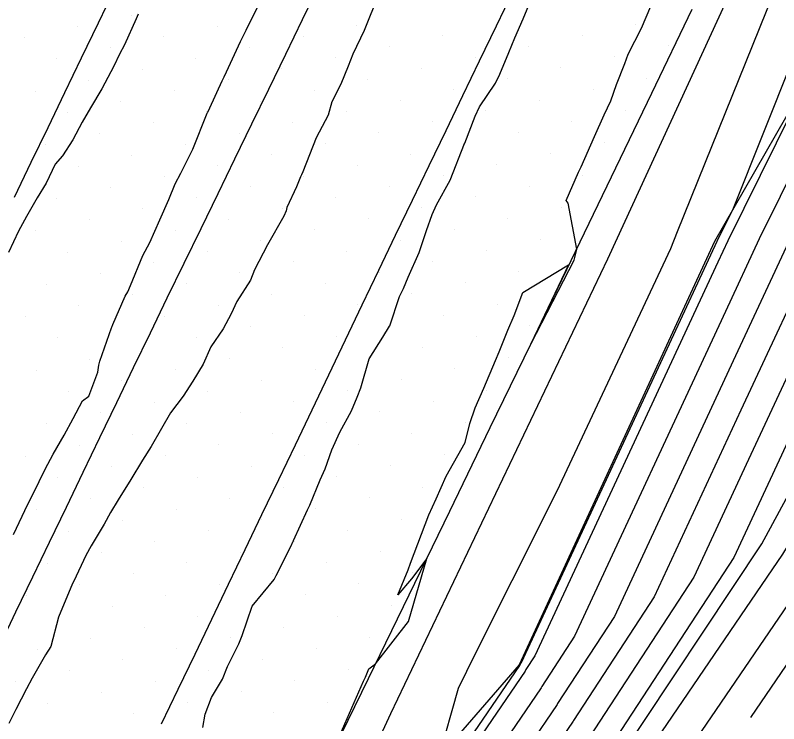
# Model space of a CAD drawing. Extents: x 2354170 to 2357230, y 866100 to 868290.
# Drawn here: x 2355608.55 to 2355657.87, y 867033.53 to 867079.28 of the extents above; entities that cross this region are included whole.
import ezdxf

# ---------------------------------------------------------------- set-up
doc = ezdxf.new("R2010")
doc.units = 0
for name, color, linetype in [('Default', 7, 'Continuous'), ('DTM Contours Major', 7, 'Continuous'), ('DTM Contours Minor', 7, 'Continuous'), ('Exist DTM Breakline', 7, 'Continuous'), ('Exist DTM Scan Elevation Point', 7, 'Continuous'), ('Exist Roads EOP', 7, 'Continuous'), ('PH Exist DTM Breakline', 7, 'Continuous')]:
    doc.layers.add(name, color=color, linetype=linetype)

msp = doc.modelspace()

# ---------------------------------------------------------------- linework, layer by layer
at = {"layer": 'Default'}
for points in [[(2355656.06, 867033.925), (2355661.954, 867042.579), (2355662.417, 867043.409), (2355669.409, 867054.427), (2355675.94, 867066.169), (2355680.828, 867078.097), (2355682.034, 867080.56), (2355687.182, 867091.074), (2355691.361, 867102.71), (2355698.075, 867114.457), (2355701.906, 867122.446)], [(2355685.265, 867120.638), (2355682.205, 867113.719), (2355680.562, 867110.285), (2355673.253, 867096.381), (2355671.701, 867092.897), (2355668.436, 867088.309), (2355667.496, 867086.82), (2355656.608, 867064.837), (2355654.424, 867060.158), (2355644.678, 867039.176), (2355642.559, 867035.928), (2355642.523, 867035.85), (2355637.947, 867029.149), (2355634.213, 867022.868), (2355624.756, 867007.78), (2355622.311, 867002.663), (2355621.401, 867000.853), (2355613.043, 866982.276), (2355610.474, 866976.492), (2355608.136, 866972.065), (2355598.992, 866953.276), (2355596.285, 866948.247)], [(2355688.844, 867119.8), (2355688.043, 867117.988), (2355682.917, 867107.276), (2355679.06, 867099.941), (2355674.379, 867089.427), (2355672.544, 867086.849), (2355667.593, 867079.005), (2355660.687, 867065.061), (2355655.423, 867053.787), (2355649.817, 867041.716), (2355644.607, 867033.731), (2355644.586, 867033.687), (2355642.888, 867031.2)], [(2355685.124, 867115.853), (2355681.74, 867108.781), (2355676.157, 867098.161), (2355673.04, 867091.162), (2355670.49, 867087.579), (2355667.545, 867082.912), (2355658.648, 867064.949), (2355654.923, 867056.972), (2355647.248, 867040.446), (2355643.583, 867034.83), (2355643.554, 867034.768), (2355639.97, 867029.52), (2355634.628, 867020.533), (2355626.885, 867008.181), (2355623.295, 867000.667), (2355622.533, 866999.15), (2355615.527, 866983.579), (2355611.936, 866975.491), (2355608.665, 866969.301), (2355600.968, 866953.483), (2355597.163, 866946.413)], [(2355684.094, 867105.772), (2355681.964, 867101.721), (2355675.718, 867087.692), (2355674.598, 867086.119), (2355667.642, 867075.097), (2355662.727, 867065.174), (2355655.923, 867050.601), (2355652.386, 867042.987), (2355645.631, 867032.633), (2355645.618, 867032.606), (2355644.017, 867030.262), (2355635.458, 867015.863), (2355631.144, 867008.981), (2355625.265, 866996.676), (2355624.796, 866995.744), (2355620.495, 866986.184), (2355614.858, 866973.488), (2355609.725, 866963.774), (2355604.919, 866953.898), (2355598.917, 866942.746)], [(2355613.14, 866945.766), (2355616.79, 866953.802), (2355621.844, 866965.746), (2355624.694, 866972.202), (2355631.991, 866986.915), (2355632.077, 866987.118), (2355635.098, 866994.28), (2355639.98, 867009.143), (2355640.519, 867010.27), (2355648.163, 867029.135), (2355649.306, 867031.525), (2355658.131, 867044.482), (2355658.252, 867044.7), (2355668.459, 867060.783), (2355671.224, 867065.755), (2355678.48, 867083.457), (2355678.746, 867084.001), (2355679.882, 867086.321), (2355686.155, 867103.79)], [(2355684.868, 867103.5), (2355677.056, 867085.957), (2355676.652, 867085.388), (2355667.69, 867071.19), (2355664.766, 867065.286), (2355656.422, 867047.415), (2355654.955, 867044.257), (2355646.654, 867031.535), (2355646.65, 867031.525), (2355646.041, 867030.633), (2355635.873, 867013.528), (2355633.273, 867009.381), (2355626.249, 866994.68), (2355625.928, 866994.041), (2355622.979, 866987.486), (2355616.319, 866972.487), (2355610.255, 866961.01), (2355606.895, 866954.106), (2355599.794, 866940.913)], [(2355668.757, 867093.053), (2355665.631, 867089.93), (2355659.779, 867075.245), (2355654.569, 867064.725), (2355653.924, 867063.344), (2355642.109, 867037.906), (2355641.535, 867037.026), (2355641.491, 867036.931), (2355635.923, 867028.778), (2355633.798, 867025.203), (2355622.627, 867007.38), (2355621.661, 867005.359)], [(2355613.852, 866941.969), (2355619.073, 866953.465), (2355623.226, 866963.278), (2355627.541, 866973.056), (2355633.639, 866985.35), (2355633.764, 866985.648), (2355638.17, 866996.092), (2355642.274, 867008.586), (2355643.169, 867010.456), (2355649.598, 867026.322), (2355652.604, 867032.608), (2355660.043, 867043.531), (2355660.335, 867044.054), (2355668.934, 867057.605), (2355673.582, 867065.962), (2355679.654, 867080.777), (2355680.39, 867082.28), (2355683.532, 867088.697)], [(2355582.196, 866926.563), (2355594.531, 866951.914), (2355595.04, 866952.861), (2355607.076, 866977.593), (2355607.552, 866978.494), (2355608.075, 866979.672), (2355619.137, 867004.259), (2355620.341, 867006.654), (2355620.497, 867006.98), (2355633.383, 867027.538), (2355633.9, 867028.407), (2355635.907, 867031.347), (2355637.171, 867035.834), (2355637.718, 867036.924), (2355637.743, 867036.978), (2355643.563, 867048.577), (2355650.893, 867064.212), (2355651.335, 867065.312), (2355657.519, 867080.682)], [(2355628.932, 867031.446), (2355631.051, 867036.278), (2355631.178, 867036.54), (2355631.386, 867037.065), (2355631.823, 867037.395), (2355633.955, 867040.127), (2355635.129, 867044.195), (2355634.147, 867042.886), (2355633.264, 867041.847), (2355633.918, 867043.458), (2355634.077, 867043.891), (2355635.257, 867047.026), (2355635.736, 867048.043), (2355636.393, 867049.518), (2355637.612, 867051.698), (2355637.921, 867052.927), (2355638.255, 867053.922), (2355638.823, 867055.2), (2355639.56, 867056.987), (2355639.805, 867057.548), (2355640.358, 867058.954), (2355640.784, 867059.898), (2355641.339, 867061.383), (2355644.283, 867063.17), (2355641.85, 867058.056), (2355641.836, 867058.04), (2355641.829, 867058.004), (2355641.884, 867058.087), (2355644.647, 867063.458), (2355644.698, 867063.633), (2355644.816, 867064.184), (2355644.268, 867067.145), (2355644.125, 867067.326), (2355644.939, 867069.14), (2355645.098, 867069.5), (2355645.966, 867071.458), (2355646.579, 867072.849), (2355647.01, 867073.765), (2355647.393, 867074.819), (2355647.917, 867076.162), (2355648.15, 867076.777), (2355648.992, 867078.449), (2355649.906, 867080.594)], [(2355620.654, 867033.292), (2355620.818, 867034.139), (2355621.23, 867035.214), (2355621.93, 867036.4), (2355622.266, 867037.229), (2355622.996, 867038.693), (2355623.204, 867039.224), (2355623.842, 867041.13), (2355625.269, 867042.848), (2355625.395, 867043.101), (2355626.343, 867044.979), (2355626.502, 867045.31), (2355626.525, 867045.351), (2355626.524, 867045.358), (2355627.415, 867047.347), (2355627.575, 867047.654), (2355628.25, 867049.272), (2355628.563, 867049.998), (2355628.993, 867051.227), (2355629.52, 867052.363), (2355630.268, 867053.736), (2355630.635, 867054.623), (2355630.865, 867055.216), (2355631.415, 867057.104), (2355632.287, 867058.493), (2355632.733, 867059.202), (2355632.743, 867059.224), (2355633.379, 867061.12), (2355633.624, 867061.638), (2355633.922, 867062.368), (2355634.633, 867063.968), (2355635.111, 867065.388), (2355635.479, 867066.405), (2355635.759, 867067.037), (2355636.646, 867068.631), (2355637.575, 867071.009), (2355637.577, 867071.013), (2355637.578, 867071.016), (2355637.582, 867071.028), (2355638.261, 867072.758), (2355638.527, 867073.372), (2355639.572, 867074.892), (2355639.86, 867075.481), (2355640.426, 867076.888), (2355640.819, 867077.823), (2355641.351, 867079.043), (2355641.834, 867080.187)], [(2355616.481, 867079.348), (2355616.355, 867079.058), (2355615.603, 867077.365), (2355615.284, 867076.769), (2355614.912, 867075.986), (2355614.146, 867074.524), (2355613.401, 867073.308), (2355612.866, 867072.373), (2355612.271, 867071.242), (2355611.602, 867070.212), (2355611.131, 867069.66), (2355610.535, 867068.442), (2355609.958, 867067.491), (2355609.276, 867066.293), (2355608.755, 867065.329), (2355608.115, 867063.965)]]:
    msp.add_lwpolyline(points, dxfattribs=at)
at = {"layer": 'DTM Contours Major'}
for points in [[(2355656.06, 867033.925), (2355661.954, 867042.579), (2355662.417, 867043.409), (2355669.409, 867054.427), (2355675.94, 867066.169), (2355680.828, 867078.097), (2355682.034, 867080.56), (2355687.182, 867091.074), (2355691.361, 867102.71), (2355698.075, 867114.457), (2355701.906, 867122.446)], [(2355688.844, 867119.8), (2355688.043, 867117.988), (2355682.917, 867107.276), (2355679.06, 867099.941), (2355674.379, 867089.427), (2355672.544, 867086.849), (2355667.593, 867079.005), (2355660.687, 867065.061), (2355655.423, 867053.787), (2355649.817, 867041.716), (2355644.607, 867033.731), (2355644.586, 867033.687), (2355642.888, 867031.2)]]:
    msp.add_lwpolyline(points, dxfattribs=at)
at = {"layer": 'DTM Contours Minor'}
for points in [[(2355607.113, 866975.1), (2355607.429, 866975.75), (2355608.526, 866977.827), (2355609.731, 866980.54), (2355619.892, 867003.124), (2355620.998, 867005.324), (2355621.917, 867007.247), (2355633.66, 867025.981), (2355635.249, 867028.655), (2355641.147, 867037.292), (2355641.194, 867037.392), (2355641.253, 867037.482), (2355653.758, 867064.406), (2355653.889, 867064.688), (2355654.952, 867066.834), (2355664.475, 867090.732), (2355668.093, 867094.346), (2355668.621, 867095.405), (2355675.21, 867108.234), (2355678.551, 867114.935), (2355680.723, 867124.952), (2355679.377, 867126.085), (2355681.083, 867127.463), (2355688.683, 867141.559)], [(2355632.011, 867080.614), (2355631.09, 867078.302), (2355630.351, 867076.76), (2355630.055, 867075.99), (2355629.581, 867074.827), (2355628.995, 867073.693), (2355628.754, 867072.827), (2355627.996, 867071.356), (2355627.125, 867069.17), (2355627.048, 867068.986), (2355626.984, 867068.858), (2355626.717, 867068.198), (2355626.101, 867066.875), (2355626.041, 867066.654), (2355625.906, 867066.298), (2355624.845, 867064.448), (2355624.005, 867062.84), (2355623.749, 867062.175), (2355622.864, 867060.803), (2355622.503, 867060.003), (2355621.973, 867059.036), (2355621.186, 867057.876), (2355620.694, 867056.753), (2355620.015, 867055.653), (2355619.4, 867054.686), (2355618.584, 867053.603), (2355617.996, 867052.596), (2355617.323, 867051.439), (2355616.768, 867050.542), (2355616.022, 867049.302), (2355615.201, 867047.993), (2355614.708, 867047.174), (2355614.282, 867046.427), (2355613.447, 867045.011), (2355613.104, 867044.383), (2355612.338, 867042.746), (2355612.251, 867042.577), (2355611.332, 867040.415), (2355611.332, 867040.414), (2355611.332, 867040.414), (2355611.332, 867040.413), (2355610.839, 867038.51), (2355610.493, 867037.972), (2355609.645, 867036.462), (2355609.264, 867035.787), (2355608.585, 867034.442), (2355608.128, 867033.542)], [(2355621.905, 867075.04), (2355622.038, 867075.298), (2355622.201, 867075.631), (2355623.092, 867077.598), (2355623.456, 867078.324), (2355624.215, 867079.853)], [(2355608.441, 867045.754), (2355609.366, 867047.711), (2355609.71, 867048.38), (2355610.473, 867049.976), (2355610.994, 867050.934), (2355611.703, 867052.16), (2355612.298, 867053.239), (2355612.881, 867054.378), (2355613.299, 867054.679), (2355613.879, 867056.226), (2355613.936, 867056.677), (2355614.021, 867056.936), (2355614.76, 867059.1), (2355614.776, 867059.141), (2355614.846, 867059.317), (2355615.643, 867061.137), (2355615.823, 867061.424), (2355615.992, 867061.826), (2355616.798, 867063.777), (2355617.23, 867064.604), (2355617.876, 867066.061), (2355618.469, 867067.382), (2355618.886, 867068.391), (2355619.248, 867069.087), (2355620.025, 867070.635), (2355620.943, 867072.951), (2355620.972, 867073.006), (2355620.998, 867073.017), (2355621.108, 867073.313), (2355621.905, 867075.04)]]:
    msp.add_lwpolyline(points, dxfattribs=at)
at = {"layer": 'Exist DTM Breakline'}
for points in [[(2355607.508, 867038.507), (2355608.593, 867040.76), (2355609.678, 867043.012), (2355610.763, 867045.264), (2355611.847, 867047.517), (2355612.932, 867049.769), (2355614.017, 867052.021), (2355615.102, 867054.274), (2355616.187, 867056.526), (2355617.276, 867058.776), (2355618.369, 867061.025), (2355619.462, 867063.273), (2355620.554, 867065.522), (2355621.647, 867067.77), (2355622.74, 867070.019), (2355623.833, 867072.267), (2355624.926, 867074.516), (2355626.019, 867076.764), (2355627.111, 867079.013), (2355628.204, 867081.261)], [(2355608.495, 867067.532), (2355609.58, 867069.785), (2355610.664, 867072.037), (2355611.749, 867074.29), (2355612.833, 867076.542), (2355613.916, 867078.796), (2355614.999, 867081.049)], [(2355640.682, 867080.831), (2355639.603, 867078.576), (2355638.521, 867076.322), (2355637.436, 867074.069), (2355636.352, 867071.817), (2355635.268, 867069.564), (2355634.184, 867067.311), (2355633.099, 867065.059), (2355632.014, 867062.806), (2355630.93, 867060.554), (2355629.85, 867058.299), (2355628.774, 867056.042), (2355627.699, 867053.786), (2355626.623, 867051.529), (2355625.544, 867049.274), (2355624.462, 867047.02), (2355623.381, 867044.766), (2355622.3, 867042.512), (2355621.218, 867040.258), (2355620.137, 867038.003), (2355619.056, 867035.749), (2355617.975, 867033.495)]]:
    msp.add_lwpolyline(points, dxfattribs=at)
at = {"layer": 'Exist DTM Scan Elevation Point'}
for p, q in [((2355616.05, 867079.26), (2355616.05, 867079.26)), ((2355612.585, 867078.554), (2355612.585, 867078.554)), ((2355621.599, 867078.586), (2355621.599, 867078.586)), ((2355630.613, 867078.618), (2355630.613, 867078.618)), ((2355648.641, 867078.681), (2355648.641, 867078.681)), ((2355618.135, 867077.881), (2355618.135, 867077.881)), ((2355627.149, 867077.912), (2355627.149, 867077.912)), ((2355636.162, 867077.944), (2355636.162, 867077.944)), ((2355645.176, 867077.976), (2355645.176, 867077.976)), ((2355609.121, 867077.849), (2355609.121, 867077.849)), ((2355614.67, 867077.175), (2355614.67, 867077.175)), ((2355623.684, 867077.207), (2355623.684, 867077.207)), ((2355632.698, 867077.238), (2355632.698, 867077.238)), ((2355641.712, 867077.27), (2355641.712, 867077.27)), ((2355650.726, 867077.302), (2355650.726, 867077.302)), ((2355611.206, 867076.469), (2355611.206, 867076.469)), ((2355620.22, 867076.501), (2355620.22, 867076.501)), ((2355629.233, 867076.533), (2355629.233, 867076.533)), ((2355638.247, 867076.564), (2355638.247, 867076.564)), ((2355647.261, 867076.596), (2355647.261, 867076.596)), ((2355616.755, 867075.796), (2355616.755, 867075.796)), ((2355625.769, 867075.827), (2355625.769, 867075.827)), ((2355634.783, 867075.859), (2355634.783, 867075.859)), ((2355643.797, 867075.891), (2355643.797, 867075.891)), ((2355613.291, 867075.09), (2355613.291, 867075.09)), ((2355622.305, 867075.122), (2355622.305, 867075.122)), ((2355631.318, 867075.153), (2355631.318, 867075.153)), ((2355640.332, 867075.185), (2355640.332, 867075.185)), ((2355649.346, 867075.217), (2355649.346, 867075.217)), ((2355618.84, 867074.416), (2355618.84, 867074.416)), ((2355627.854, 867074.448), (2355627.854, 867074.448)), ((2355636.868, 867074.48), (2355636.868, 867074.48)), ((2355645.882, 867074.511), (2355645.882, 867074.511)), ((2355609.826, 867074.384), (2355609.826, 867074.384)), ((2355615.376, 867073.711), (2355615.376, 867073.711)), ((2355624.39, 867073.742), (2355624.39, 867073.742)), ((2355633.403, 867073.774), (2355633.403, 867073.774)), ((2355642.417, 867073.806), (2355642.417, 867073.806)), ((2355611.911, 867073.005), (2355611.911, 867073.005)), ((2355620.925, 867073.037), (2355620.925, 867073.037)), ((2355629.939, 867073.068), (2355629.939, 867073.068)), ((2355638.953, 867073.1), (2355638.953, 867073.1)), ((2355647.967, 867073.132), (2355647.967, 867073.132)), ((2355617.461, 867072.331), (2355617.461, 867072.331)), ((2355626.475, 867072.363), (2355626.475, 867072.363)), ((2355635.488, 867072.395), (2355635.488, 867072.395)), ((2355644.502, 867072.426), (2355644.502, 867072.426)), ((2355613.996, 867071.626), (2355613.996, 867071.626)), ((2355623.01, 867071.657), (2355623.01, 867071.657)), ((2355632.024, 867071.689), (2355632.024, 867071.689)), ((2355641.038, 867071.721), (2355641.038, 867071.721)), ((2355628.56, 867070.983), (2355628.56, 867070.983)), ((2355637.573, 867071.015), (2355637.573, 867071.015)), ((2355646.587, 867071.047), (2355646.587, 867071.047)), ((2355610.532, 867070.92), (2355610.532, 867070.92)), ((2355619.546, 867070.952), (2355619.546, 867070.952)), ((2355616.081, 867070.246), (2355616.081, 867070.246)), ((2355625.095, 867070.278), (2355625.095, 867070.278)), ((2355634.109, 867070.31), (2355634.109, 867070.31)), ((2355643.123, 867070.341), (2355643.123, 867070.341)), ((2355612.617, 867069.541), (2355612.617, 867069.541)), ((2355621.631, 867069.572), (2355621.631, 867069.572)), ((2355630.645, 867069.604), (2355630.645, 867069.604)), ((2355639.658, 867069.636), (2355639.658, 867069.636)), ((2355618.166, 867068.867), (2355618.166, 867068.867)), ((2355627.18, 867068.898), (2355627.18, 867068.898)), ((2355636.194, 867068.93), (2355636.194, 867068.93)), ((2355645.208, 867068.962), (2355645.208, 867068.962)), ((2355614.702, 867068.161), (2355614.702, 867068.161)), ((2355623.716, 867068.193), (2355623.716, 867068.193)), ((2355632.73, 867068.225), (2355632.73, 867068.225)), ((2355641.743, 867068.256), (2355641.743, 867068.256)), ((2355629.265, 867067.519), (2355629.265, 867067.519)), ((2355638.279, 867067.551), (2355638.279, 867067.551)), ((2355611.238, 867067.456), (2355611.238, 867067.456)), ((2355620.251, 867067.487), (2355620.251, 867067.487)), ((2355616.787, 867066.782), (2355616.787, 867066.782)), ((2355625.801, 867066.813), (2355625.801, 867066.813)), ((2355634.815, 867066.845), (2355634.815, 867066.845)), ((2355643.828, 867066.877), (2355643.828, 867066.877)), ((2355613.323, 867066.076), (2355613.323, 867066.076)), ((2355622.336, 867066.108), (2355622.336, 867066.108)), ((2355631.35, 867066.14), (2355631.35, 867066.14)), ((2355640.364, 867066.171), (2355640.364, 867066.171)), ((2355609.858, 867065.371), (2355609.858, 867065.371)), ((2355618.872, 867065.402), (2355618.872, 867065.402)), ((2355627.886, 867065.434), (2355627.886, 867065.434)), ((2355636.9, 867065.466), (2355636.9, 867065.466)), ((2355615.407, 867064.697), (2355615.407, 867064.697)), ((2355624.421, 867064.728), (2355624.421, 867064.728)), ((2355633.435, 867064.76), (2355633.435, 867064.76)), ((2355642.449, 867064.792), (2355642.449, 867064.792)), ((2355638.985, 867064.086), (2355638.985, 867064.086)), ((2355611.943, 867063.991), (2355611.943, 867063.991)), ((2355620.957, 867064.023), (2355620.957, 867064.023)), ((2355629.971, 867064.055), (2355629.971, 867064.055)), ((2355617.492, 867063.317), (2355617.492, 867063.317)), ((2355626.506, 867063.349), (2355626.506, 867063.349)), ((2355635.52, 867063.381), (2355635.52, 867063.381)), ((2355614.028, 867062.612), (2355614.028, 867062.612)), ((2355623.042, 867062.643), (2355623.042, 867062.643)), ((2355632.056, 867062.675), (2355632.056, 867062.675)), ((2355641.07, 867062.707), (2355641.07, 867062.707)), ((2355610.564, 867061.906), (2355610.564, 867061.906)), ((2355619.577, 867061.938), (2355619.577, 867061.938)), ((2355628.591, 867061.97), (2355628.591, 867061.97)), ((2355637.605, 867062.001), (2355637.605, 867062.001)), ((2355616.113, 867061.232), (2355616.113, 867061.232)), ((2355625.127, 867061.264), (2355625.127, 867061.264)), ((2355634.141, 867061.296), (2355634.141, 867061.296)), ((2355639.69, 867060.622), (2355639.69, 867060.622)), ((2355612.649, 867060.527), (2355612.649, 867060.527)), ((2355621.662, 867060.558), (2355621.662, 867060.558)), ((2355630.676, 867060.59), (2355630.676, 867060.59)), ((2355609.184, 867059.821), (2355609.184, 867059.821)), ((2355618.198, 867059.853), (2355618.198, 867059.853)), ((2355627.212, 867059.885), (2355627.212, 867059.885)), ((2355636.226, 867059.916), (2355636.226, 867059.916)), ((2355614.734, 867059.147), (2355614.734, 867059.147)), ((2355623.747, 867059.179), (2355623.747, 867059.179)), ((2355632.761, 867059.211), (2355632.761, 867059.211)), ((2355641.775, 867059.242), (2355641.775, 867059.242)), ((2355611.269, 867058.442), (2355611.269, 867058.442)), ((2355620.283, 867058.473), (2355620.283, 867058.473)), ((2355629.297, 867058.505), (2355629.297, 867058.505)), ((2355638.311, 867058.537), (2355638.311, 867058.537)), ((2355625.832, 867057.8), (2355625.832, 867057.8)), ((2355634.846, 867057.831), (2355634.846, 867057.831)), ((2355640.396, 867057.157), (2355640.396, 867057.157)), ((2355613.354, 867057.062), (2355613.354, 867057.062)), ((2355622.368, 867057.094), (2355622.368, 867057.094)), ((2355631.382, 867057.126), (2355631.382, 867057.126)), ((2355609.89, 867056.357), (2355609.89, 867056.357)), ((2355618.904, 867056.388), (2355618.904, 867056.388)), ((2355627.917, 867056.42), (2355627.917, 867056.42)), ((2355636.931, 867056.452), (2355636.931, 867056.452)), ((2355615.439, 867055.683), (2355615.439, 867055.683)), ((2355624.453, 867055.715), (2355624.453, 867055.715)), ((2355633.467, 867055.746), (2355633.467, 867055.746)), ((2355611.975, 867054.977), (2355611.975, 867054.977)), ((2355620.989, 867055.009), (2355620.989, 867055.009)), ((2355630.002, 867055.041), (2355630.002, 867055.041)), ((2355639.016, 867055.072), (2355639.016, 867055.072)), ((2355617.524, 867054.304), (2355617.524, 867054.304)), ((2355626.538, 867054.335), (2355626.538, 867054.335)), ((2355635.552, 867054.367), (2355635.552, 867054.367)), ((2355614.06, 867053.598), (2355614.06, 867053.598)), ((2355623.074, 867053.63), (2355623.074, 867053.63)), ((2355632.087, 867053.661), (2355632.087, 867053.661)), ((2355610.595, 867052.892), (2355610.595, 867052.892)), ((2355619.609, 867052.924), (2355619.609, 867052.924)), ((2355628.623, 867052.956), (2355628.623, 867052.956)), ((2355637.637, 867052.987), (2355637.637, 867052.987)), ((2355625.159, 867052.25), (2355625.159, 867052.25)), ((2355634.172, 867052.282), (2355634.172, 867052.282)), ((2355616.145, 867052.219), (2355616.145, 867052.219)), ((2355612.68, 867051.513), (2355612.68, 867051.513)), ((2355621.694, 867051.545), (2355621.694, 867051.545)), ((2355630.708, 867051.576), (2355630.708, 867051.576)), ((2355609.216, 867050.807), (2355609.216, 867050.807)), ((2355618.23, 867050.839), (2355618.23, 867050.839)), ((2355627.244, 867050.871), (2355627.244, 867050.871)), ((2355636.257, 867050.902), (2355636.257, 867050.902)), ((2355614.765, 867050.134), (2355614.765, 867050.134)), ((2355623.779, 867050.165), (2355623.779, 867050.165)), ((2355632.793, 867050.197), (2355632.793, 867050.197)), ((2355611.301, 867049.428), (2355611.301, 867049.428)), ((2355620.315, 867049.46), (2355620.315, 867049.46)), ((2355629.329, 867049.491), (2355629.329, 867049.491)), ((2355625.864, 867048.786), (2355625.864, 867048.786)), ((2355634.878, 867048.817), (2355634.878, 867048.817)), ((2355616.85, 867048.754), (2355616.85, 867048.754)), ((2355613.386, 867048.049), (2355613.386, 867048.049)), ((2355622.4, 867048.08), (2355622.4, 867048.08)), ((2355631.414, 867048.112), (2355631.414, 867048.112)), ((2355609.921, 867047.343), (2355609.921, 867047.343)), ((2355618.935, 867047.375), (2355618.935, 867047.375)), ((2355627.949, 867047.406), (2355627.949, 867047.406)), ((2355615.471, 867046.669), (2355615.471, 867046.669)), ((2355624.485, 867046.701), (2355624.485, 867046.701)), ((2355633.498, 867046.732), (2355633.498, 867046.732)), ((2355612.006, 867045.964), (2355612.006, 867045.964)), ((2355621.02, 867045.995), (2355621.02, 867045.995)), ((2355630.034, 867046.027), (2355630.034, 867046.027)), ((2355626.57, 867045.321), (2355626.57, 867045.321)), ((2355617.556, 867045.29), (2355617.556, 867045.29)), ((2355614.091, 867044.584), (2355614.091, 867044.584)), ((2355623.105, 867044.616), (2355623.105, 867044.616)), ((2355632.119, 867044.647), (2355632.119, 867044.647)), ((2355610.627, 867043.879), (2355610.627, 867043.879)), ((2355619.641, 867043.91), (2355619.641, 867043.91)), ((2355628.655, 867043.942), (2355628.655, 867043.942)), ((2355616.176, 867043.205), (2355616.176, 867043.205)), ((2355625.19, 867043.236), (2355625.19, 867043.236)), ((2355634.204, 867043.268), (2355634.204, 867043.268)), ((2355612.712, 867042.499), (2355612.712, 867042.499)), ((2355621.726, 867042.531), (2355621.726, 867042.531)), ((2355630.74, 867042.563), (2355630.74, 867042.563)), ((2355609.248, 867041.794), (2355609.248, 867041.794)), ((2355618.261, 867041.825), (2355618.261, 867041.825)), ((2355627.275, 867041.857), (2355627.275, 867041.857)), ((2355614.797, 867041.12), (2355614.797, 867041.12)), ((2355623.811, 867041.151), (2355623.811, 867041.151)), ((2355632.825, 867041.183), (2355632.825, 867041.183)), ((2355611.333, 867040.414), (2355611.333, 867040.414)), ((2355620.346, 867040.446), (2355620.346, 867040.446)), ((2355629.36, 867040.478), (2355629.36, 867040.478)), ((2355616.882, 867039.74), (2355616.882, 867039.74)), ((2355625.896, 867039.772), (2355625.896, 867039.772)), ((2355613.418, 867039.035), (2355613.418, 867039.035)), ((2355622.431, 867039.066), (2355622.431, 867039.066)), ((2355631.445, 867039.098), (2355631.445, 867039.098)), ((2355609.953, 867038.329), (2355609.953, 867038.329)), ((2355618.967, 867038.361), (2355618.967, 867038.361)), ((2355627.981, 867038.393), (2355627.981, 867038.393)), ((2355615.503, 867037.655), (2355615.503, 867037.655)), ((2355624.516, 867037.687), (2355624.516, 867037.687)), ((2355612.038, 867036.95), (2355612.038, 867036.95)), ((2355621.052, 867036.981), (2355621.052, 867036.981)), ((2355630.066, 867037.013), (2355630.066, 867037.013)), ((2355608.574, 867036.244), (2355608.574, 867036.244)), ((2355617.588, 867036.276), (2355617.588, 867036.276)), ((2355626.601, 867036.308), (2355626.601, 867036.308)), ((2355614.123, 867035.57), (2355614.123, 867035.57)), ((2355623.137, 867035.602), (2355623.137, 867035.602)), ((2355610.659, 867034.865), (2355610.659, 867034.865)), ((2355619.673, 867034.896), (2355619.673, 867034.896)), ((2355628.686, 867034.928), (2355628.686, 867034.928)), ((2355616.208, 867034.191), (2355616.208, 867034.191)), ((2355625.222, 867034.223), (2355625.222, 867034.223))]:
    msp.add_line(p, q, dxfattribs=at)
at = {"layer": 'Exist Roads EOP'}
msp.add_lwpolyline([(2355615.693, 867004.051), (2355618.291, 867009.459), (2355620.896, 867014.864), (2355623.508, 867020.266), (2355626.125, 867025.665), (2355628.745, 867031.063), (2355631.368, 867036.459), (2355633.992, 867041.855), (2355636.614, 867047.252), (2355639.234, 867052.65), (2355641.85, 867058.049), (2355644.462, 867063.451), (2355647.069, 867068.855), (2355649.67, 867074.262), (2355652.267, 867079.671)], dxfattribs=at)
at = {"layer": 'PH Exist DTM Breakline'}
for points in [[(2355837.882, 867455.403), (2355821.17, 867421.842), (2355806.344, 867389.74), (2355794.755, 867363.845), (2355793.088, 867352.536), (2355792.171, 867348.439), (2355790.111, 867345.552), (2355782.553, 867336.039), (2355777.227, 867330.778), (2355765.909, 867311.071), (2355754.32, 867289.06), (2355742.292, 867263.446), (2355732.169, 867242.268), (2355700.262, 867175.95), (2355686.45, 867146.762), (2355675.72, 867125.097), (2355660.554, 867093.452), (2355646.796, 867063.536), (2355632.78, 867034.163), (2355619.043, 867004.402), (2355606.805, 866979.006), (2355594.124, 866952.764), (2355579.808, 866923.86)], [(2355775.144, 867308.317), (2355771.38, 867300.88), (2355762.919, 867282.648), (2355756.464, 867268.795), (2355745.728, 867247.001), (2355738.42, 867230.343), (2355710.775, 867175.696), (2355702.12, 867156.179), (2355694.983, 867137.997), (2355692.56, 867132.526), (2355692.233, 867131.183), (2355691.311, 867129.313), (2355687.936, 867124.744), (2355679.451, 867111.705), (2355670.374, 867094.617), (2355667.473, 867088.652), (2355653.715, 867064.678), (2355641.108, 867037.333), (2355633.25, 867028.288)], [(2355602, 866936.304), (2355611.486, 866954.588), (2355619.159, 866970.542), (2355628.397, 866990.327), (2355636.502, 867009.988), (2355647.283, 867030.861), (2355656.776, 867045.157), (2355667.761, 867065.45), (2355677.815, 867084.975), (2355685.547, 867103.916)]]:
    msp.add_lwpolyline(points, dxfattribs=at)

doc.saveas('drawing.dxf')
